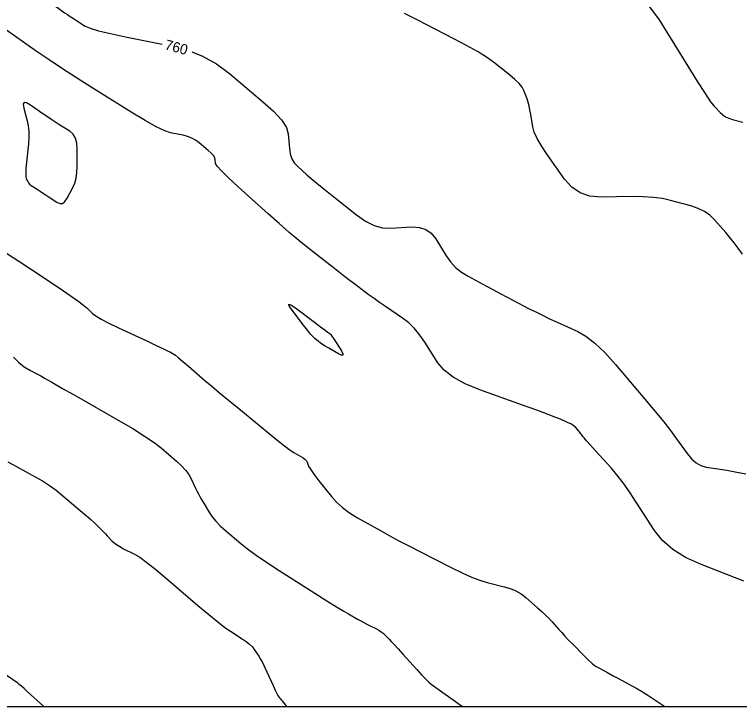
# Model space of a CAD drawing. Extents: x 2082232 to 2083549, y 592624 to 593832.
# Drawn here: x 2082625.36 to 2082675.09, y 592623.8 to 592671.24 of the extents above; entities that cross this region are included whole.
import ezdxf

# ---------------------------------------------------------------- set-up
doc = ezdxf.new("R2010")
doc.units = 0
for name, color, linetype in [('DT_X_Contour_Major', 7, 'Continuous'), ('DT_X_Contour_Minor', 7, 'Continuous'), ('DT_X_TIN_Hull', 7, 'Continuous')]:
    doc.layers.add(name, color=color, linetype=linetype)

msp = doc.modelspace()

# ---------------------------------------------------------------- linework, layer by layer
at = {"layer": 'DT_X_Contour_Major'}
for points in [[(2082624.95, 592673.957), (2082626.648, 592672.822), (2082627.229, 592672.433), (2082627.697, 592672.119), (2082628.052, 592671.878), (2082628.294, 592671.712), (2082628.79, 592671.366), (2082628.981, 592671.236), (2082629.182, 592671.102), (2082629.392, 592670.966), (2082629.612, 592670.827), (2082630.211, 592670.453), (2082630.552, 592670.302), (2082631.128, 592670.128), (2082631.937, 592669.932), (2082632.98, 592669.713), (2082635.484, 592669.217)], [(2082675.289, 592654.82), (2082675.002, 592655.219), (2082674.715, 592655.598), (2082674.428, 592655.957), (2082674.141, 592656.296), (2082673.377, 592657.172), (2082673.061, 592657.478), (2082672.686, 592657.737), (2082672.252, 592657.949), (2082671.759, 592658.114), (2082670.366, 592658.494), (2082669.809, 592658.617), (2082669.182, 592658.702), (2082668.485, 592658.748), (2082667.718, 592658.757), (2082665.581, 592658.727), (2082664.824, 592658.796), (2082664.156, 592659.025), (2082663.577, 592659.414), (2082663.087, 592659.963), (2082661.9, 592661.641), (2082661.504, 592662.231), (2082661.206, 592662.743), (2082661.007, 592663.178), (2082660.907, 592663.536), (2082660.77, 592664.386), (2082660.716, 592664.692), (2082660.655, 592664.971), (2082660.586, 592665.224), (2082660.511, 592665.451), (2082660.301, 592666.021), (2082660.181, 592666.249), (2082659.976, 592666.504), (2082659.687, 592666.788), (2082659.313, 592667.099), (2082658.205, 592667.966), (2082657.724, 592668.312), (2082657.112, 592668.696), (2082656.368, 592669.12), (2082655.493, 592669.584), (2082652.986, 592670.874), (2082652.115, 592671.303)], [(2082637.511, 592668.684), (2082638.241, 592668.395), (2082639.209, 592667.859), (2082640.1, 592667.201), (2082642.374, 592665.281), (2082643.124, 592664.604), (2082643.668, 592664.009), (2082644.007, 592663.498), (2082644.139, 592663.071), (2082644.219, 592662.044), (2082644.275, 592661.679), (2082644.385, 592661.356), (2082644.547, 592661.075), (2082644.763, 592660.836), (2082645.41, 592660.253), (2082645.7, 592660), (2082646.087, 592659.678), (2082646.57, 592659.287), (2082647.149, 592658.827), (2082648.821, 592657.51), (2082649.438, 592657.082), (2082650.034, 592656.785), (2082650.61, 592656.621), (2082651.166, 592656.587), (2082652.62, 592656.675), (2082653.131, 592656.648), (2082653.573, 592656.504), (2082653.947, 592656.242), (2082654.252, 592655.861), (2082654.973, 592654.69), (2082655.269, 592654.274), (2082655.617, 592653.903), (2082656.015, 592653.578), (2082656.465, 592653.299), (2082657.734, 592652.615), (2082658.203, 592652.362), (2082658.66, 592652.119), (2082659.104, 592651.885), (2082659.536, 592651.659), (2082660.67, 592651.068), (2082661.109, 592650.845), (2082661.573, 592650.618), (2082662.064, 592650.386), (2082662.58, 592650.151), (2082663.993, 592649.519), (2082664.552, 592649.199), (2082665.168, 592648.715), (2082665.842, 592648.066), (2082666.574, 592647.252), (2082668.602, 592644.862), (2082669.304, 592644.026), (2082669.889, 592643.311), (2082670.357, 592642.717), (2082670.707, 592642.243), (2082671.487, 592641.143), (2082671.789, 592640.775), (2082672.108, 592640.497), (2082672.446, 592640.31), (2082672.801, 592640.212), (2082673.773, 592640.07), (2082674.211, 592640), (2082674.795, 592639.893), (2082675.525, 592639.751)], [(2082625.288, 592647.753), (2082625.634, 592647.413), (2082625.877, 592647.19), (2082626.017, 592647.082), (2082626.252, 592646.951), (2082626.348, 592646.897), (2082626.462, 592646.835), (2082626.592, 592646.764), (2082626.739, 592646.684), (2082627.154, 592646.459), (2082627.424, 592646.309), (2082627.924, 592646.026), (2082628.653, 592645.611), (2082629.612, 592645.064), (2082632.476, 592643.428), (2082633.465, 592642.848), (2082634.283, 592642.338), (2082634.931, 592641.896), (2082635.409, 592641.522), (2082636.457, 592640.617), (2082636.814, 592640.29), (2082637.101, 592639.988), (2082637.317, 592639.711), (2082637.462, 592639.459), (2082637.754, 592638.82), (2082637.871, 592638.576), (2082638, 592638.325), (2082638.142, 592638.065), (2082638.297, 592637.797), (2082638.728, 592637.072), (2082638.918, 592636.792), (2082639.166, 592636.497), (2082639.471, 592636.186), (2082639.833, 592635.859), (2082640.875, 592634.968), (2082641.332, 592634.602), (2082641.922, 592634.174), (2082642.644, 592633.684), (2082643.499, 592633.132), (2082645.956, 592631.576), (2082646.791, 592631.05), (2082647.454, 592630.636), (2082647.945, 592630.335), (2082648.265, 592630.147), (2082648.886, 592629.796), (2082649.112, 592629.669), (2082649.324, 592629.553), (2082649.522, 592629.448), (2082649.706, 592629.353), (2082650.178, 592629.114), (2082650.347, 592629.022), (2082650.5, 592628.924), (2082650.637, 592628.82), (2082650.758, 592628.711), (2082651.06, 592628.412), (2082651.204, 592628.264), (2082651.408, 592628.045), (2082651.674, 592627.755), (2082652, 592627.393), (2082652.95, 592626.333), (2082653.28, 592625.973), (2082653.555, 592625.687), (2082653.775, 592625.476), (2082653.941, 592625.339), (2082656.083, 592623.798)]]:
    msp.add_lwpolyline(points, dxfattribs=at)
at = {"layer": 'DT_X_Contour_Minor'}
for points in [[(2082668.772, 592671.946), (2082669.587, 592670.87), (2082671.549, 592667.689), (2082672.212, 592666.624), (2082672.732, 592665.816), (2082673.107, 592665.264), (2082673.339, 592664.968), (2082673.764, 592664.521), (2082673.937, 592664.366), (2082674.135, 592664.234), (2082674.358, 592664.127), (2082674.608, 592664.043), (2082675.307, 592663.853)], [(2082675.39, 592632.401), (2082672.414, 592633.551), (2082671.379, 592634.019), (2082670.507, 592634.562), (2082669.797, 592635.179), (2082669.249, 592635.87), (2082668.006, 592637.814), (2082667.548, 592638.507), (2082667.107, 592639.128), (2082666.683, 592639.677), (2082666.276, 592640.154), (2082665.213, 592641.33), (2082664.86, 592641.722), (2082664.598, 592642.016), (2082664.426, 592642.212), (2082664.346, 592642.31), (2082664.253, 592642.442), (2082664.214, 592642.495), (2082664.167, 592642.556), (2082664.111, 592642.625), (2082664.046, 592642.702), (2082663.863, 592642.918), (2082663.778, 592643), (2082663.661, 592643.083), (2082663.512, 592643.169), (2082663.33, 592643.257), (2082662.804, 592643.492), (2082662.493, 592643.619), (2082661.957, 592643.823), (2082661.194, 592644.104), (2082660.206, 592644.462), (2082657.269, 592645.518), (2082656.264, 592645.931), (2082655.45, 592646.376), (2082654.829, 592646.854), (2082654.399, 592647.364), (2082653.509, 592648.768), (2082653.162, 592649.266), (2082652.791, 592649.707), (2082652.394, 592650.091), (2082651.971, 592650.417), (2082650.811, 592651.213), (2082650.397, 592651.499), (2082650.025, 592651.761), (2082649.695, 592651.998), (2082649.406, 592652.211), (2082648.692, 592652.746), (2082648.386, 592652.978), (2082648.002, 592653.274), (2082647.54, 592653.634), (2082647.001, 592654.058), (2082645.459, 592655.272), (2082644.857, 592655.758), (2082644.207, 592656.303), (2082643.508, 592656.908), (2082642.762, 592657.573), (2082640.707, 592659.425), (2082640.032, 592660.046), (2082639.547, 592660.52), (2082639.253, 592660.847), (2082639.149, 592661.026), (2082639.128, 592661.308), (2082639.091, 592661.425), (2082638.998, 592661.565), (2082638.849, 592661.729), (2082638.643, 592661.915), (2082638.019, 592662.441), (2082637.775, 592662.622), (2082637.509, 592662.769), (2082637.222, 592662.883), (2082636.914, 592662.962), (2082636.066, 592663.131), (2082635.658, 592663.266), (2082635.073, 592663.547), (2082634.309, 592663.973), (2082633.367, 592664.544), (2082630.618, 592666.259), (2082629.609, 592666.897), (2082628.644, 592667.521), (2082627.724, 592668.134), (2082626.849, 592668.734), (2082624.573, 592670.318)], [(2082629.358, 592659.377), (2082629.486, 592659.675), (2082629.578, 592660.016), (2082629.634, 592660.399), (2082629.656, 592660.825), (2082629.665, 592662.016), (2082629.636, 592662.427), (2082629.541, 592662.767), (2082629.381, 592663.035), (2082629.155, 592663.232), (2082628.466, 592663.662), (2082628.2, 592663.831), (2082627.917, 592664.016), (2082627.62, 592664.216), (2082627.306, 592664.432), (2082626.449, 592665.029), (2082626.179, 592665.184), (2082626.012, 592665.202), (2082625.948, 592665.083), (2082625.987, 592664.827), (2082626.228, 592663.962), (2082626.301, 592663.619), (2082626.339, 592663.239), (2082626.342, 592662.823), (2082626.31, 592662.371), (2082626.179, 592661.115), (2082626.141, 592660.693), (2082626.125, 592660.367), (2082626.131, 592660.138), (2082626.159, 592660.005), (2082626.263, 592659.781), (2082626.314, 592659.697), (2082626.389, 592659.612), (2082626.488, 592659.527), (2082626.611, 592659.442), (2082626.972, 592659.215), (2082627.117, 592659.123), (2082627.283, 592659.015), (2082627.469, 592658.893), (2082627.674, 592658.756), (2082628.25, 592658.372), (2082628.457, 592658.28), (2082628.646, 592658.294), (2082628.817, 592658.413), (2082628.971, 592658.638), (2082629.358, 592659.377)], [(2082624.817, 592654.878), (2082625.653, 592654.333), (2082626.442, 592653.81), (2082628.484, 592652.445), (2082629.172, 592651.979), (2082629.707, 592651.604), (2082630.087, 592651.321), (2082630.314, 592651.13), (2082630.713, 592650.741), (2082630.935, 592650.571), (2082631.303, 592650.352), (2082631.818, 592650.085), (2082632.478, 592649.769), (2082634.432, 592648.86), (2082635.083, 592648.557), (2082635.572, 592648.326), (2082635.898, 592648.169), (2082636.061, 592648.086), (2082636.279, 592647.962), (2082636.403, 592647.875), (2082636.613, 592647.708), (2082636.909, 592647.462), (2082637.29, 592647.135), (2082638.422, 592646.158), (2082638.885, 592645.762), (2082639.425, 592645.308), (2082640.043, 592644.795), (2082640.738, 592644.223), (2082642.696, 592642.62), (2082643.36, 592642.081), (2082643.886, 592641.667), (2082644.274, 592641.378), (2082644.523, 592641.214), (2082645.002, 592640.942), (2082645.164, 592640.84), (2082645.29, 592640.739), (2082645.381, 592640.638), (2082645.435, 592640.538), (2082645.533, 592640.272), (2082645.605, 592640.135), (2082645.747, 592639.922), (2082645.96, 592639.634), (2082646.242, 592639.271), (2082647.09, 592638.2), (2082647.441, 592637.808), (2082647.859, 592637.433), (2082648.344, 592637.077), (2082648.895, 592636.738), (2082650.455, 592635.857), (2082651.066, 592635.518), (2082651.728, 592635.162), (2082652.441, 592634.788), (2082653.205, 592634.396), (2082655.31, 592633.328), (2082656.056, 592632.964), (2082656.715, 592632.673), (2082657.285, 592632.454), (2082657.768, 592632.307), (2082658.939, 592632.013), (2082659.361, 592631.884), (2082659.75, 592631.717), (2082660.106, 592631.511), (2082660.428, 592631.268), (2082661.241, 592630.567), (2082661.531, 592630.311), (2082661.789, 592630.07), (2082662.017, 592629.843), (2082662.214, 592629.63), (2082662.697, 592629.081), (2082662.892, 592628.863), (2082663.116, 592628.621), (2082663.369, 592628.355), (2082663.65, 592628.066), (2082664.439, 592627.262), (2082664.723, 592626.984), (2082664.984, 592626.754), (2082665.221, 592626.573), (2082665.435, 592626.439), (2082665.976, 592626.146), (2082666.431, 592625.899), (2082666.696, 592625.756), (2082666.986, 592625.599), (2082667.791, 592625.162), (2082668.085, 592625), (2082668.363, 592624.839), (2082668.623, 592624.68), (2082668.867, 592624.524), (2082669.968, 592623.798)], [(2082644.391, 592650.969), (2082644.191, 592651.262), (2082644.178, 592651.374), (2082644.353, 592651.304), (2082644.716, 592651.053), (2082645.933, 592650.14), (2082646.336, 592649.838), (2082646.634, 592649.615), (2082646.826, 592649.473), (2082646.913, 592649.41), (2082647.002, 592649.349), (2082647.051, 592649.298), (2082647.129, 592649.194), (2082647.237, 592649.034), (2082647.375, 592648.821), (2082647.782, 592648.178), (2082647.884, 592647.985), (2082647.885, 592647.888), (2082647.784, 592647.888), (2082647.581, 592647.984), (2082646.906, 592648.367), (2082646.673, 592648.503), (2082646.479, 592648.622), (2082646.324, 592648.724), (2082646.209, 592648.811), (2082645.954, 592649.019), (2082645.834, 592649.136), (2082645.664, 592649.329), (2082645.444, 592649.598), (2082645.175, 592649.944), (2082644.391, 592650.969)], [(2082624.907, 592640.566), (2082625.45, 592640.269), (2082626.774, 592639.552), (2082627.265, 592639.269), (2082627.745, 592638.958), (2082628.213, 592638.618), (2082628.669, 592638.251), (2082629.871, 592637.234), (2082630.279, 592636.887), (2082630.6, 592636.609), (2082630.834, 592636.4), (2082630.981, 592636.26), (2082631.258, 592635.978), (2082631.364, 592635.869), (2082631.475, 592635.754), (2082631.589, 592635.634), (2082631.708, 592635.507), (2082632.03, 592635.162), (2082632.172, 592635.031), (2082632.354, 592634.896), (2082632.576, 592634.759), (2082632.84, 592634.618), (2082633.597, 592634.238), (2082633.947, 592634.027), (2082634.427, 592633.679), (2082635.039, 592633.193), (2082635.781, 592632.57), (2082637.937, 592630.726), (2082638.682, 592630.097), (2082639.301, 592629.592), (2082639.794, 592629.212), (2082640.161, 592628.957), (2082640.972, 592628.444), (2082641.253, 592628.254), (2082641.485, 592628.068), (2082641.67, 592627.886), (2082641.806, 592627.71), (2082642.107, 592627.244), (2082642.226, 592627.047), (2082642.357, 592626.805), (2082642.502, 592626.518), (2082642.659, 592626.185), (2082643.094, 592625.237), (2082643.24, 592624.923), (2082643.351, 592624.69), (2082643.426, 592624.54), (2082643.466, 592624.472), (2082643.525, 592624.4), (2082643.553, 592624.366), (2082643.593, 592624.318), (2082643.644, 592624.256), (2082643.706, 592624.181), (2082644.022, 592623.798)], [(2082627.361, 592623.798), (2082626.231, 592624.83), (2082626.008, 592625.031), (2082625.825, 592625.191), (2082625.682, 592625.311), (2082625.578, 592625.389), (2082624.476, 592626.153)]]:
    msp.add_lwpolyline(points, dxfattribs=at)
at = {"layer": 'DT_X_TIN_Hull'}
msp.add_lwpolyline([(2082622.711, 592623.798), (2082629.227, 592623.798), (2082636.068, 592623.798), (2082639.084, 592623.798), (2082639.485, 592623.798), (2082648.84, 592623.798), (2082650.533, 592623.798), (2082658.512, 592623.798), (2082661.44, 592623.798), (2082668.118, 592623.798), (2082672.357, 592623.798), (2082677.721, 592623.798), (2082683.15, 592623.798), (2082687.137, 592623.798), (2082693.339, 592623.798), (2082696.377, 592623.798), (2082703.894, 592623.798), (2082705.812, 592623.798), (2082714.763, 592623.798), (2082715.444, 592623.798), (2082720.731, 592623.798), (2082725.189, 592623.798), (2082726.638, 592623.798), (2082734.899, 592623.798)], dxfattribs=at)

# ---------------------------------------------------------------- texts
at = {"layer": 'DT_X_Contour_Major'}
msp.add_text('760', height=0.7, rotation=345.27, dxfattribs=at).set_placement((2082635.62, 592668.859))

doc.saveas('drawing.dxf')
